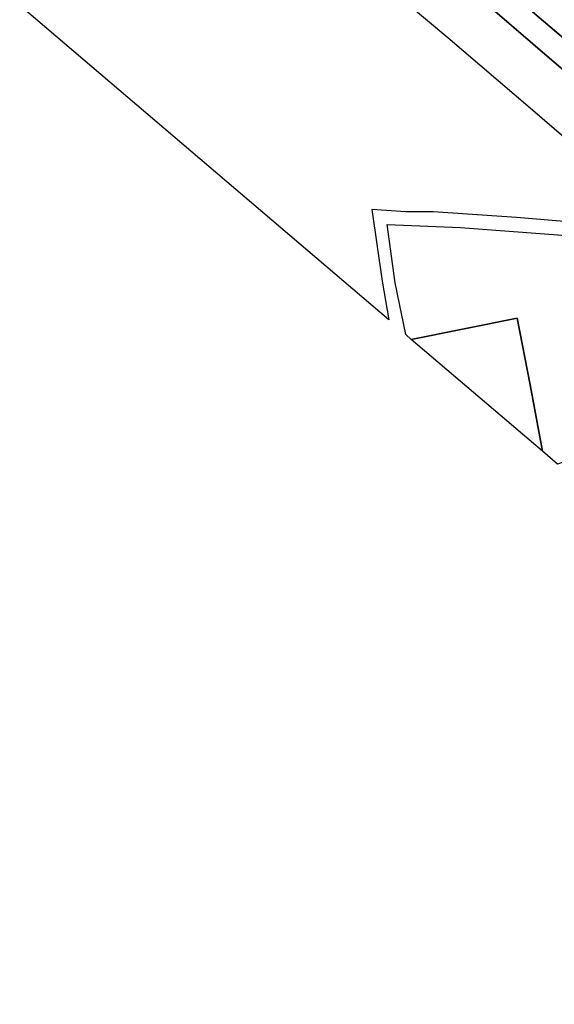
# Model space of a CAD drawing. Extents: x -26035517 to 31750492, y -9237385 to 8160032.
# Tile 281 of 298: x 24422428 to 24528195, y -913284 to -718483. Entities that reach past the tile are written whole.
import ezdxf

# ---------------------------------------------------------------- set-up
doc = ezdxf.new("R2010")
doc.units = 0
doc.layers.add('T-25', color=7, linetype='CONTINUOUS')

msp = doc.modelspace()

# ---------------------------------------------------------------- linework, layer by layer
at = {"layer": 'T-25', "color": 9}
for points in [[(24542918, -739461, 10913), (24528194, -726883, 10962), (24511263, -712334, 10896), (24494402, -698025, 10934), (24477999, -683935, 10991), (24461958, -670271, 10987), (24465079, -666552, 11099), (24480851, -680212, 11074), (24510310, -705303, 11057), (24534855, -726253, 11008)], [(24735434, -913284, 10794), (24732406, -908409, 10851), (24727633, -900615, 10884), (24722786, -893031, 10896), (24718169, -886473, 10896), (24712233, -879705, 10913), (24706691, -874231, 10876), (24697590, -866052, 10847), (24682878, -853846, 10801), (24658183, -832987, 10867), (24645513, -822124, 10888), (24640380, -817588, 10905), (24638138, -815194, 10919), (24636517, -813463, 10929), (24631426, -808813, 10950), (24625063, -803119, 10921), (24613880, -793520, 10914), (24613097, -792848, 10913), (24587223, -770671, 10921), (24560158, -747668, 11000), (24534855, -726253, 11008), (24510310, -705303, 11057), (24480851, -680212, 11074), (24465079, -666552, 11099)], [(24461958, -670271, 10987), (24477999, -683935, 10991), (24494402, -698025, 10934), (24511263, -712334, 10896), (24528194, -726883, 10962), (24542918, -739461, 10913), (24558390, -752696, 10880), (24575365, -767060, 10884), (24590420, -779942, 10901), (24605261, -792424, 10934), (24619430, -804642, 10934), (24624043, -808674, 10829)]]:
    msp.add_polyline3d(points, dxfattribs=at)
for points in [[(24486510, -704794, 9802), (24491008, -708493, 9811), (24507104, -722019, 9600), (24523400, -735893, 9646), (24540530, -750646, 9646), (24549787, -758519, 9596), (24550851, -759563, 9596), (24550747, -760365, 9580), (24549676, -760519, 9575), (24546188, -760266, 9509), (24541958, -759378, 9518), (24520728, -757605, 9555), (24504223, -756502, 9509), (24498810, -756499, 9563), (24492111, -756011, 9699), (24494158, -770185, 9637), (24495463, -777886, 9505), (24422428, -715707, 9782), (24436159, -699931, 9819), (24455816, -702353, 9963), (24471856, -704334, 9943), (24486224, -706207, 9860)], [(24554968, -764178, 10137), (24543474, -786068, 10029), (24536726, -802937, 10054), (24531036, -805661, 9873), (24528822, -806447, 9988), (24525868, -803859, 10021), (24523404, -790738, 9939), (24520850, -777543, 9864), (24499900, -781748, 9683), (24498790, -780778, 9650), (24496682, -770515, 9637), (24495105, -758983, 9646), (24509636, -759621, 9716), (24528916, -761015, 9918), (24545243, -762520, 10017)], [(24525868, -803859, 10021), (24499900, -781748, 9683), (24520850, -777543, 9864), (24523404, -790738, 9939)]]:
    msp.add_polyline3d(points, close=True, dxfattribs=at)

doc.saveas('drawing.dxf')
